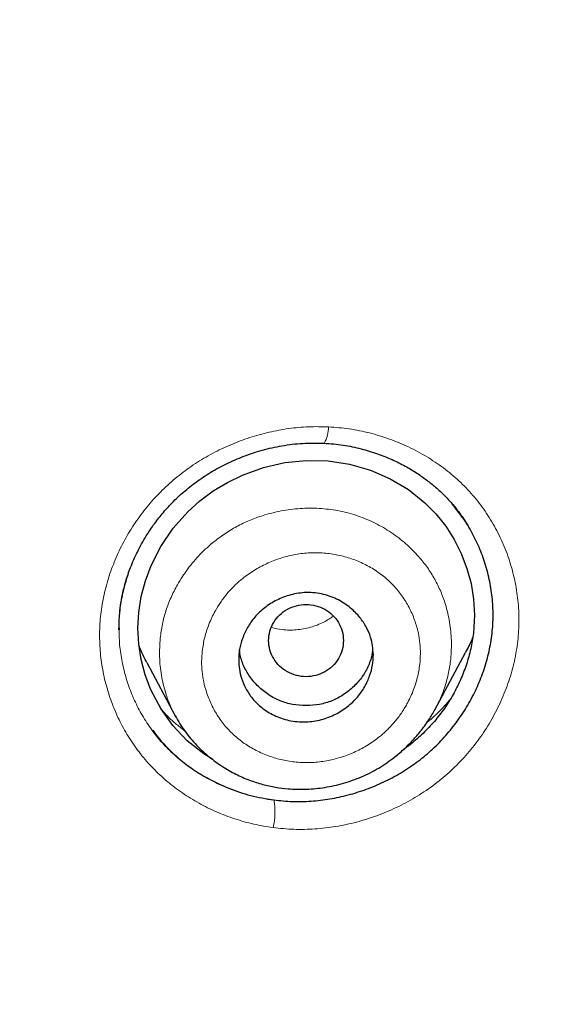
# Model space of a CAD drawing. Header units: millimetres. Extents: x 8 to 830, y 12 to 2106.
# Tile 428 of 624: x 487 to 494, y 1800 to 1813. Entities that reach past the tile are written whole.
import ezdxf

# ---------------------------------------------------------------- set-up
doc = ezdxf.new("R2010")
doc.units = ezdxf.units.MM

msp = doc.modelspace()

# ---------------------------------------------------------------- linework, layer by layer
at = {"color": 7, "linetype": 'Continuous', "lineweight": 30}
for p, q in [((488.363, 1805.296), (488.364, 1805.278)), ((488.363, 1805.296), (488.364, 1805.278)), ((492.581, 1804.201), (492.991, 1804.968)), ((488.732, 1804.835), (489.112, 1804.121)), ((489.117, 1804.115), (489.113, 1804.122)), ((492.583, 1804.209), (492.579, 1804.202)), ((492.653, 1804.146), (492.653, 1804.146)), ((492.653, 1804.146), (492.653, 1804.146)), ((489.033, 1804.053), (489.033, 1804.052)), ((489.033, 1804.053), (489.033, 1804.052))]:
    msp.add_line(p, q, dxfattribs=at)
at = {"color": 8, "linetype": 'Continuous', "lineweight": 0}
for p, q in [((489.12, 1804.109), (489.117, 1804.115)), ((492.579, 1804.202), (492.573, 1804.189))]:
    msp.add_line(p, q, dxfattribs=at)
at = {"color": 7, "linetype": 'Continuous', "lineweight": 30, "flags": 128}
msp.add_lwpolyline([(489.613, 1803.54), (489.493, 1803.612), (489.274, 1803.788), (489.081, 1803.992), (488.919, 1804.22), (488.788, 1804.471), (488.712, 1804.671), (488.657, 1804.874), (488.625, 1805.082), (488.614, 1805.294), (488.625, 1805.505), (488.658, 1805.718), (488.713, 1805.926), (488.789, 1806.13), (488.92, 1806.388), (489.085, 1806.632), (489.279, 1806.85), (489.442, 1806.997), (489.621, 1807.13), (489.811, 1807.244), (490.01, 1807.341), (490.291, 1807.443), (490.576, 1807.508), (490.866, 1807.537), (491.157, 1807.53), (491.442, 1807.486), (491.72, 1807.405), (491.986, 1807.291), (492.228, 1807.147), (492.448, 1806.971), (492.596, 1806.821), (492.726, 1806.658), (492.839, 1806.481), (492.935, 1806.291), (493.01, 1806.094), (493.065, 1805.89), (493.098, 1805.68), (493.11, 1805.469), (493.11, 1805.469)], dxfattribs=at)
msp.add_lwpolyline([(489.613, 1803.54), (489.493, 1803.612), (489.274, 1803.788), (489.081, 1803.992), (488.919, 1804.22), (488.788, 1804.471), (488.712, 1804.671), (488.657, 1804.874), (488.625, 1805.082), (488.614, 1805.294), (488.625, 1805.505), (488.658, 1805.718), (488.713, 1805.926), (488.789, 1806.13), (488.92, 1806.388), (489.085, 1806.632), (489.279, 1806.85), (489.442, 1806.997), (489.621, 1807.13), (489.811, 1807.244), (490.01, 1807.341), (490.291, 1807.443), (490.576, 1807.508), (490.866, 1807.537), (491.157, 1807.53), (491.442, 1807.486), (491.72, 1807.405), (491.986, 1807.291), (492.228, 1807.147), (492.448, 1806.971), (492.596, 1806.821), (492.726, 1806.658), (492.839, 1806.481), (492.935, 1806.291), (493.01, 1806.094), (493.065, 1805.89), (493.098, 1805.68), (493.11, 1805.469), (493.11, 1805.469)], dxfattribs=at)
at = {"color": 8, "linetype": 'Continuous', "lineweight": 0}
for centre, radius, start, end in [((490.772, 1807.973), 0.388, 328.0494, 1.9475), ((489.6, 1802.832), 0.845, 345.9788, 11.2512)]:
    msp.add_arc(centre, radius, start, end, dxfattribs=at)
at = {"color": 7, "linetype": 'Continuous', "lineweight": 30}
for points, knots in [([(510.735, 1777.283), (511.196, 1778.511), (512.114, 1780.956), (513.098, 1784.726), (513.872, 1788.507), (514.456, 1792.3), (514.943, 1796.485), (515.298, 1801.065), (515.507, 1806.03), (515.602, 1811.577), (515.593, 1817.706), (515.581, 1824.436), (515.477, 1831.185), (515.158, 1837.963), (514.614, 1843.619), (513.944, 1848.142), (513.279, 1851.54), (512.399, 1854.924), (511.244, 1858.268), (509.826, 1861.345), (508.149, 1864.109), (506.256, 1866.524), (504.046, 1868.669), (501.607, 1870.523), (499.025, 1872.121), (495.903, 1873.724), (492.217, 1875.246), (487.967, 1876.614), (483.651, 1877.697), (479.286, 1878.524), (474.885, 1879.093), (470.474, 1879.417), (466.081, 1879.544), (461.71, 1879.555), (457.339, 1879.543), (452.947, 1879.415), (448.536, 1879.093), (444.134, 1878.525), (439.769, 1877.697), (435.453, 1876.616), (431.203, 1875.245), (427.517, 1873.725), (424.396, 1872.122), (421.813, 1870.525), (419.375, 1868.669), (417.164, 1866.525), (415.271, 1864.109), (413.594, 1861.345), (412.176, 1858.269), (411.021, 1854.924), (410.141, 1851.54), (409.476, 1848.142), (408.806, 1843.619), (408.262, 1837.963), (407.943, 1831.185), (407.839, 1824.437), (407.828, 1817.706), (407.817, 1811.126), (407.941, 1804.673), (408.288, 1798.348), (408.866, 1792.889), (409.585, 1788.305), (410.354, 1784.591), (411.329, 1780.89), (412.232, 1778.489), (412.686, 1777.283)], [0, 0, 0, 0, 0.01422, 0.028301, 0.042283, 0.056188, 0.070046, 0.088148, 0.106186, 0.124159, 0.148558, 0.172923, 0.197399, 0.221993, 0.24671, 0.259145, 0.27167, 0.284302, 0.297067, 0.309991, 0.320883, 0.3319, 0.342924, 0.353811, 0.364567, 0.375221, 0.391058, 0.40678, 0.422432, 0.438055, 0.453668, 0.469227, 0.484683, 0.500001, 0.515318, 0.530774, 0.546334, 0.561944, 0.577571, 0.59322, 0.608942, 0.624779, 0.635434, 0.646191, 0.657076, 0.668103, 0.679114, 0.690014, 0.702933, 0.7157, 0.728331, 0.740856, 0.753291, 0.778008, 0.802602, 0.827078, 0.851444, 0.875842, 0.898728, 0.921719, 0.944802, 0.958463, 0.9722, 0.986034, 1, 1, 1, 1]), ([(510.735, 1777.283), (511.196, 1778.511), (512.114, 1780.956), (513.098, 1784.726), (513.872, 1788.507), (514.456, 1792.3), (514.943, 1796.485), (515.298, 1801.065), (515.507, 1806.03), (515.602, 1811.577), (515.593, 1817.706), (515.581, 1824.436), (515.477, 1831.185), (515.158, 1837.963), (514.614, 1843.619), (513.944, 1848.142), (513.279, 1851.54), (512.399, 1854.924), (511.244, 1858.268), (509.826, 1861.345), (508.149, 1864.109), (506.256, 1866.524), (504.046, 1868.669), (501.607, 1870.523), (499.025, 1872.121), (495.903, 1873.724), (492.217, 1875.246), (487.967, 1876.614), (483.651, 1877.697), (479.286, 1878.524), (474.885, 1879.093), (470.474, 1879.417), (466.081, 1879.544), (461.71, 1879.555), (457.339, 1879.543), (452.947, 1879.415), (448.536, 1879.093), (444.134, 1878.525), (439.769, 1877.697), (435.453, 1876.616), (431.203, 1875.245), (427.517, 1873.725), (424.396, 1872.122), (421.813, 1870.525), (419.375, 1868.669), (417.164, 1866.525), (415.271, 1864.109), (413.594, 1861.345), (412.176, 1858.269), (411.021, 1854.924), (410.141, 1851.54), (409.476, 1848.142), (408.806, 1843.619), (408.262, 1837.963), (407.943, 1831.185), (407.839, 1824.437), (407.828, 1817.706), (407.817, 1811.126), (407.941, 1804.673), (408.288, 1798.348), (408.866, 1792.889), (409.585, 1788.305), (410.354, 1784.591), (411.329, 1780.89), (412.232, 1778.489), (412.686, 1777.283)], [0, 0, 0, 0, 0.01422, 0.028301, 0.042283, 0.056188, 0.070046, 0.088148, 0.106186, 0.124159, 0.148558, 0.172923, 0.197399, 0.221993, 0.24671, 0.259145, 0.27167, 0.284302, 0.297067, 0.309991, 0.320883, 0.3319, 0.342924, 0.353811, 0.364567, 0.375221, 0.391058, 0.40678, 0.422432, 0.438055, 0.453668, 0.469227, 0.484683, 0.500001, 0.515318, 0.530774, 0.546334, 0.561944, 0.577571, 0.59322, 0.608942, 0.624779, 0.635434, 0.646191, 0.657076, 0.668103, 0.679114, 0.690014, 0.702933, 0.7157, 0.728331, 0.740856, 0.753291, 0.778008, 0.802602, 0.827078, 0.851444, 0.875842, 0.898728, 0.921719, 0.944802, 0.958463, 0.9722, 0.986034, 1, 1, 1, 1]), ([(509.342, 1777.405), (509.718, 1778.392), (510.47, 1780.366), (511.332, 1783.407), (512.046, 1786.476), (512.617, 1789.571), (513.077, 1792.68), (513.51, 1796.392), (513.859, 1800.711), (514.082, 1805.632), (514.182, 1810.777), (514.188, 1816.142), (514.173, 1821.731), (514.115, 1827.323), (513.942, 1832.92), (513.588, 1838.517), (513.084, 1843.169), (512.519, 1846.875), (511.991, 1849.641), (511.334, 1852.386), (510.519, 1855.094), (509.512, 1857.746), (508.383, 1860.098), (507.165, 1862.141), (505.916, 1863.888), (504.502, 1865.514), (502.758, 1867.162), (500.656, 1868.771), (498.205, 1870.302), (495.467, 1871.725), (492.454, 1873.021), (489.178, 1874.177), (485.839, 1875.143), (482.453, 1875.939), (478.747, 1876.63), (474.722, 1877.159), (470.387, 1877.487), (466.047, 1877.618), (461.711, 1877.632), (457.374, 1877.617), (453.033, 1877.484), (448.697, 1877.159), (444.672, 1876.63), (440.967, 1875.94), (437.582, 1875.144), (434.243, 1874.177), (430.966, 1873.02), (427.952, 1871.725), (425.215, 1870.302), (422.765, 1868.771), (420.664, 1867.161), (418.919, 1865.515), (417.506, 1863.888), (416.255, 1862.141), (415.039, 1860.097), (413.909, 1857.746), (412.902, 1855.094), (412.087, 1852.386), (411.43, 1849.642), (410.902, 1846.875), (410.337, 1843.17), (409.833, 1838.517), (409.479, 1832.921), (409.306, 1827.324), (409.248, 1821.731), (409.233, 1816.142), (409.239, 1810.852), (409.333, 1805.856), (409.537, 1801.159), (409.896, 1796.466), (410.376, 1792.367), (410.925, 1788.863), (411.488, 1785.949), (412.182, 1783.059), (413.011, 1780.196), (413.722, 1778.336), (414.078, 1777.405)], [0, 0, 0, 0, 0.011709, 0.0234, 0.035079, 0.046745, 0.058401, 0.070053, 0.08835, 0.106637, 0.124908, 0.145647, 0.166375, 0.187119, 0.207887, 0.228673, 0.249479, 0.259892, 0.270315, 0.28075, 0.291198, 0.301658, 0.31213, 0.319994, 0.327864, 0.335737, 0.343609, 0.354092, 0.364563, 0.37502, 0.38755, 0.400066, 0.41258, 0.425091, 0.437599, 0.45323, 0.468841, 0.484431, 0.499999, 0.515569, 0.531166, 0.546782, 0.562408, 0.574915, 0.587424, 0.599934, 0.612454, 0.624987, 0.635443, 0.645912, 0.656393, 0.664263, 0.672136, 0.680006, 0.687871, 0.698343, 0.708803, 0.71925, 0.729685, 0.740108, 0.750521, 0.771326, 0.792113, 0.81288, 0.833624, 0.854353, 0.875091, 0.892532, 0.909986, 0.927451, 0.944927, 0.955919, 0.966921, 0.977933, 0.988958, 1, 1, 1, 1]), ([(509.342, 1777.405), (509.718, 1778.392), (510.47, 1780.366), (511.332, 1783.407), (512.046, 1786.476), (512.617, 1789.571), (513.077, 1792.68), (513.51, 1796.392), (513.859, 1800.711), (514.082, 1805.632), (514.182, 1810.777), (514.188, 1816.142), (514.173, 1821.731), (514.115, 1827.323), (513.942, 1832.92), (513.588, 1838.517), (513.084, 1843.169), (512.519, 1846.875), (511.991, 1849.641), (511.334, 1852.386), (510.519, 1855.094), (509.512, 1857.746), (508.383, 1860.098), (507.165, 1862.141), (505.916, 1863.888), (504.502, 1865.514), (502.758, 1867.162), (500.656, 1868.771), (498.205, 1870.302), (495.467, 1871.725), (492.454, 1873.021), (489.178, 1874.177), (485.839, 1875.143), (482.453, 1875.939), (478.747, 1876.63), (474.722, 1877.159), (470.387, 1877.487), (466.047, 1877.618), (461.711, 1877.632), (457.374, 1877.617), (453.033, 1877.484), (448.697, 1877.159), (444.672, 1876.63), (440.967, 1875.94), (437.582, 1875.144), (434.243, 1874.177), (430.966, 1873.02), (427.952, 1871.725), (425.215, 1870.302), (422.765, 1868.771), (420.664, 1867.161), (418.919, 1865.515), (417.506, 1863.888), (416.255, 1862.141), (415.039, 1860.097), (413.909, 1857.746), (412.902, 1855.094), (412.087, 1852.386), (411.43, 1849.642), (410.902, 1846.875), (410.337, 1843.17), (409.833, 1838.517), (409.479, 1832.921), (409.306, 1827.324), (409.248, 1821.731), (409.233, 1816.142), (409.239, 1810.852), (409.333, 1805.856), (409.537, 1801.159), (409.896, 1796.466), (410.376, 1792.367), (410.925, 1788.863), (411.488, 1785.949), (412.182, 1783.059), (413.011, 1780.196), (413.722, 1778.336), (414.078, 1777.405)], [0, 0, 0, 0, 0.011709, 0.0234, 0.035079, 0.046745, 0.058401, 0.070053, 0.08835, 0.106637, 0.124908, 0.145647, 0.166375, 0.187119, 0.207887, 0.228673, 0.249479, 0.259892, 0.270315, 0.28075, 0.291198, 0.301658, 0.31213, 0.319994, 0.327864, 0.335737, 0.343609, 0.354092, 0.364563, 0.37502, 0.38755, 0.400066, 0.41258, 0.425091, 0.437599, 0.45323, 0.468841, 0.484431, 0.499999, 0.515569, 0.531166, 0.546782, 0.562408, 0.574915, 0.587424, 0.599934, 0.612454, 0.624987, 0.635443, 0.645912, 0.656393, 0.664263, 0.672136, 0.680006, 0.687871, 0.698343, 0.708803, 0.71925, 0.729685, 0.740108, 0.750521, 0.771326, 0.792113, 0.81288, 0.833624, 0.854353, 0.875091, 0.892532, 0.909986, 0.927451, 0.944927, 0.955919, 0.966921, 0.977933, 0.988958, 1, 1, 1, 1]), ([(508.32, 1777.336), (508.798, 1778.495), (509.754, 1780.813), (510.788, 1784.423), (511.617, 1788.08), (512.246, 1791.776), (512.776, 1795.87), (513.17, 1800.359), (513.417, 1805.242), (513.545, 1810.726), (513.559, 1816.809), (513.561, 1823.49), (513.474, 1830.172), (513.167, 1836.849), (512.631, 1842.404), (511.967, 1846.826), (511.302, 1850.116), (510.432, 1853.356), (509.307, 1856.526), (507.943, 1859.411), (506.36, 1861.974), (504.598, 1864.196), (502.559, 1866.182), (500.302, 1867.929), (497.884, 1869.447), (494.921, 1870.991), (491.395, 1872.473), (487.31, 1873.812), (483.151, 1874.878), (478.924, 1875.692), (474.644, 1876.259), (470.335, 1876.586), (466.021, 1876.715), (463.147, 1876.722), (461.71, 1876.725)], [0, 0, 0, 0, 0.027961, 0.055896, 0.083926, 0.111994, 0.13998, 0.176562, 0.213145, 0.249758, 0.299733, 0.349715, 0.399667, 0.449587, 0.499558, 0.524633, 0.549704, 0.574672, 0.599627, 0.624766, 0.645672, 0.666497, 0.687479, 0.708392, 0.729201, 0.750078, 0.781476, 0.812638, 0.843742, 0.874921, 0.906237, 0.937548, 0.968776, 1, 1, 1, 1]), ([(508.211, 1777.329), (508.692, 1778.491), (509.652, 1780.811), (510.687, 1784.424), (511.517, 1788.082), (512.147, 1791.781), (512.677, 1795.88), (513.071, 1800.374), (513.318, 1805.258), (513.446, 1810.741), (513.458, 1816.821), (513.461, 1823.5), (513.374, 1830.177), (513.066, 1836.846), (512.531, 1842.387), (511.87, 1846.799), (511.205, 1850.089), (510.333, 1853.335), (509.204, 1856.508), (507.839, 1859.389), (506.256, 1861.945), (504.496, 1864.158), (502.459, 1866.135), (500.205, 1867.872), (497.79, 1869.383), (494.834, 1870.919), (491.316, 1872.393), (487.241, 1873.725), (483.093, 1874.785), (478.877, 1875.596), (474.608, 1876.159), (470.312, 1876.484), (466.01, 1876.612), (463.143, 1876.619), (461.71, 1876.622)], [0, 0, 0, 0, 0.02807, 0.056049, 0.084097, 0.11222, 0.14029, 0.176957, 0.213595, 0.25024, 0.300239, 0.350256, 0.400249, 0.450165, 0.500053, 0.525046, 0.550147, 0.575233, 0.600252, 0.625384, 0.646253, 0.667044, 0.687993, 0.70887, 0.729645, 0.750488, 0.781834, 0.812944, 0.843996, 0.875125, 0.90639, 0.93765, 0.968827, 1, 1, 1, 1]), ([(488.361, 1805.272), (488.361, 1805.3), (488.361, 1805.362), (488.367, 1805.471), (488.381, 1805.601), (488.408, 1805.753), (488.451, 1805.925), (488.516, 1806.115), (488.606, 1806.32), (488.711, 1806.509), (488.824, 1806.679), (488.939, 1806.828), (489.072, 1806.975), (489.224, 1807.119), (489.396, 1807.255), (489.588, 1807.383), (489.799, 1807.497), (490.03, 1807.597), (490.278, 1807.679), (490.541, 1807.737), (490.819, 1807.772), (491.006, 1807.769), (491.102, 1807.768)], [0, 0, 0, 0, 0.022696, 0.050542, 0.083673, 0.122091, 0.165761, 0.214739, 0.269075, 0.328754, 0.371504, 0.416605, 0.464051, 0.513851, 0.566047, 0.620725, 0.677915, 0.737604, 0.799739, 0.864239, 0.931013, 1, 1, 1, 1]), ([(488.361, 1805.272), (488.361, 1805.3), (488.361, 1805.362), (488.367, 1805.471), (488.381, 1805.601), (488.408, 1805.753), (488.451, 1805.925), (488.516, 1806.115), (488.606, 1806.32), (488.711, 1806.509), (488.824, 1806.679), (488.939, 1806.828), (489.072, 1806.975), (489.224, 1807.119), (489.396, 1807.255), (489.588, 1807.383), (489.799, 1807.497), (490.03, 1807.597), (490.278, 1807.679), (490.541, 1807.737), (490.819, 1807.772), (491.006, 1807.769), (491.102, 1807.768)], [0, 0, 0, 0, 0.022696, 0.050542, 0.083673, 0.122091, 0.165761, 0.214739, 0.269075, 0.328754, 0.371504, 0.416605, 0.464051, 0.513851, 0.566047, 0.620725, 0.677915, 0.737604, 0.799739, 0.864239, 0.931013, 1, 1, 1, 1]), ([(491.102, 1807.768), (491.187, 1807.761), (491.355, 1807.747), (491.592, 1807.697), (491.81, 1807.631), (492.006, 1807.552), (492.182, 1807.465), (492.337, 1807.372), (492.472, 1807.277), (492.599, 1807.174), (492.716, 1807.065), (492.818, 1806.953), (492.896, 1806.855), (492.955, 1806.772), (492.997, 1806.708), (493.019, 1806.672), (493.028, 1806.657)], [0, 0, 0, 0, 0.108331, 0.210799, 0.30728, 0.397644, 0.481789, 0.559658, 0.631237, 0.696547, 0.773949, 0.840427, 0.896214, 0.941411, 0.975999, 1, 1, 1, 1]), ([(491.102, 1807.768), (491.187, 1807.761), (491.355, 1807.747), (491.592, 1807.697), (491.81, 1807.631), (492.006, 1807.552), (492.182, 1807.465), (492.337, 1807.372), (492.472, 1807.277), (492.599, 1807.174), (492.716, 1807.065), (492.818, 1806.953), (492.896, 1806.855), (492.955, 1806.772), (492.997, 1806.708), (493.019, 1806.672), (493.028, 1806.657)], [0, 0, 0, 0, 0.108331, 0.210799, 0.30728, 0.397644, 0.481789, 0.559658, 0.631237, 0.696547, 0.773949, 0.840427, 0.896214, 0.941411, 0.975999, 1, 1, 1, 1]), ([(490.429, 1802.997), (490.512, 1802.989), (490.677, 1802.972), (490.927, 1802.978), (491.177, 1803.007), (491.425, 1803.061), (491.666, 1803.136), (491.9, 1803.234), (492.124, 1803.354), (492.336, 1803.494), (492.531, 1803.654), (492.709, 1803.833), (492.869, 1804.028), (493.009, 1804.236), (493.127, 1804.456), (493.223, 1804.686), (493.295, 1804.922), (493.342, 1805.163), (493.363, 1805.406), (493.356, 1805.649), (493.324, 1805.889), (493.267, 1806.123), (493.187, 1806.351), (493.084, 1806.567), (492.961, 1806.772), (492.861, 1806.895), (492.812, 1806.957)], [0, 0, 0, 0, 0.041656, 0.083344, 0.125085, 0.166869, 0.208669, 0.250453, 0.292198, 0.333902, 0.37558, 0.417272, 0.458998, 0.500751, 0.542502, 0.584223, 0.625891, 0.667512, 0.709112, 0.750747, 0.792441, 0.834178, 0.875915, 0.917597, 0.959173, 1, 1, 1, 1]), ([(490.429, 1802.997), (490.512, 1802.989), (490.677, 1802.972), (490.927, 1802.978), (491.177, 1803.007), (491.425, 1803.061), (491.666, 1803.136), (491.9, 1803.234), (492.124, 1803.354), (492.336, 1803.494), (492.531, 1803.654), (492.709, 1803.833), (492.869, 1804.028), (493.009, 1804.236), (493.127, 1804.456), (493.223, 1804.686), (493.295, 1804.922), (493.342, 1805.163), (493.363, 1805.406), (493.356, 1805.649), (493.324, 1805.889), (493.267, 1806.123), (493.187, 1806.351), (493.084, 1806.567), (492.961, 1806.772), (492.861, 1806.895), (492.812, 1806.957)], [0, 0, 0, 0, 0.041656, 0.083344, 0.125085, 0.166869, 0.208669, 0.250453, 0.292198, 0.333902, 0.37558, 0.417272, 0.458998, 0.500751, 0.542502, 0.584223, 0.625891, 0.667512, 0.709112, 0.750747, 0.792441, 0.834178, 0.875915, 0.917597, 0.959173, 1, 1, 1, 1]), ([(491.76, 1804.941), (491.758, 1804.895), (491.753, 1804.799), (491.713, 1804.654), (491.647, 1804.507), (491.549, 1804.367), (491.417, 1804.24), (491.254, 1804.137), (491.064, 1804.065), (490.888, 1804.038), (490.743, 1804.042), (490.598, 1804.064), (490.434, 1804.12), (490.269, 1804.223), (490.143, 1804.348), (490.054, 1804.483), (489.981, 1804.655), (489.953, 1804.835), (489.969, 1805.016), (490.008, 1805.161), (490.076, 1805.307), (490.174, 1805.448), (490.306, 1805.574), (490.469, 1805.676), (490.657, 1805.747), (490.833, 1805.774), (490.981, 1805.769), (491.128, 1805.743), (491.292, 1805.68), (491.455, 1805.571), (491.58, 1805.445), (491.668, 1805.312), (491.741, 1805.147), (491.753, 1805.02), (491.76, 1804.941)], [0, 0, 0, 0, 0.025471, 0.052589, 0.081247, 0.11169, 0.143804, 0.17763, 0.21332, 0.250659, 0.271349, 0.291289, 0.329309, 0.364656, 0.397167, 0.427232, 0.454492, 0.501066, 0.526721, 0.553832, 0.582704, 0.613017, 0.645139, 0.678797, 0.714174, 0.75126, 0.772472, 0.793118, 0.831701, 0.867443, 0.900083, 0.929653, 0.956257, 1, 1, 1, 1]), ([(491.36, 1805.129), (491.357, 1805.171), (491.35, 1805.255), (491.297, 1805.373), (491.218, 1805.474), (491.113, 1805.551), (490.991, 1805.6), (490.86, 1805.618), (490.729, 1805.6), (490.608, 1805.551), (490.502, 1805.474), (490.423, 1805.373), (490.372, 1805.255), (490.354, 1805.129), (490.372, 1805.002), (490.423, 1804.885), (490.502, 1804.783), (490.608, 1804.706), (490.729, 1804.657), (490.86, 1804.64), (490.991, 1804.657), (491.113, 1804.706), (491.218, 1804.783), (491.297, 1804.885), (491.35, 1805.002), (491.357, 1805.087), (491.36, 1805.129)], [0, 0, 0, 0, 0.041659, 0.083341, 0.125, 0.166659, 0.208341, 0.25, 0.291659, 0.333341, 0.375, 0.416659, 0.458341, 0.5, 0.541659, 0.583341, 0.625, 0.666659, 0.708341, 0.75, 0.791659, 0.833341, 0.875, 0.916659, 0.958341, 1, 1, 1, 1]), ([(493.11, 1805.469), (493.107, 1805.398), (493.103, 1805.256), (493.069, 1805.043), (493.014, 1804.833), (492.937, 1804.628), (492.841, 1804.43), (492.727, 1804.243), (492.595, 1804.067), (492.446, 1803.905), (492.3, 1803.771), (492.199, 1803.698), (492.157, 1803.668)], [0, 0, 0, 0, 0.1030491, 0.2056581, 0.3089034, 0.4138408, 0.5178203, 0.6205326, 0.7230004, 0.8262497, 0.9286524, 1, 1, 1, 1]), ([(493.11, 1805.469), (493.107, 1805.398), (493.103, 1805.256), (493.069, 1805.043), (493.014, 1804.833), (492.937, 1804.628), (492.841, 1804.43), (492.727, 1804.243), (492.595, 1804.067), (492.446, 1803.905), (492.3, 1803.771), (492.199, 1803.698), (492.157, 1803.668)], [0, 0, 0, 0, 0.1030491, 0.2056581, 0.3089034, 0.4138408, 0.5178203, 0.6205326, 0.7230004, 0.8262497, 0.9286524, 1, 1, 1, 1]), ([(493.085, 1805.167), (493.083, 1805.161), (493.057, 1805.093), (493.022, 1805.028), (492.989, 1804.969)], [0, 0, 0, 0, 0.078172, 1, 1, 1, 1]), ([(488.733, 1804.835), (488.706, 1804.886), (488.665, 1804.962), (488.636, 1805.043), (488.627, 1805.069)], [0, 0, 0, 0, 0.673375, 1, 1, 1, 1]), ([(491.749, 1805.012), (491.747, 1804.993), (491.742, 1804.919), (491.698, 1804.793), (491.616, 1804.643), (491.5, 1804.511), (491.363, 1804.4), (491.208, 1804.318), (491.039, 1804.269), (490.86, 1804.255), (490.682, 1804.269), (490.513, 1804.317), (490.357, 1804.399), (490.221, 1804.51), (490.105, 1804.643), (490.022, 1804.793), (489.979, 1804.916), (489.973, 1804.988), (489.972, 1805.004)], [0, 0, 0, 0, 0.022681, 0.089957, 0.157127, 0.226986, 0.297025, 0.364232, 0.431396, 0.501312, 0.571399, 0.638602, 0.705712, 0.775536, 0.845747, 0.913065, 0.980275, 1, 1, 1, 1]), ([(489.112, 1804.122), (489.154, 1804.051), (489.236, 1803.911), (489.392, 1803.729), (489.56, 1803.574), (489.737, 1803.445), (489.918, 1803.341), (490.099, 1803.261), (490.277, 1803.204), (490.45, 1803.166), (490.645, 1803.142), (490.866, 1803.137), (491.114, 1803.161), (491.362, 1803.216), (491.604, 1803.302), (491.835, 1803.42), (492.026, 1803.552), (492.177, 1803.682), (492.289, 1803.796), (492.398, 1803.923), (492.498, 1804.057), (492.556, 1804.159), (492.582, 1804.205)], [0, 0, 0, 0, 0.059117, 0.116135, 0.170883, 0.223173, 0.272862, 0.31988, 0.36423, 0.406114, 0.445693, 0.503697, 0.562443, 0.621883, 0.682002, 0.742832, 0.80428, 0.845056, 0.882811, 0.917263, 0.962908, 1, 1, 1, 1]), ([(488.812, 1803.93), (488.824, 1803.912), (488.88, 1803.832), (488.997, 1803.703), (489.163, 1803.546), (489.346, 1803.406), (489.566, 1803.271), (489.824, 1803.149), (490.12, 1803.049), (490.326, 1803.014), (490.429, 1802.997)], [0, 0, 0, 0, 0.034052, 0.154853, 0.27481, 0.395073, 0.516786, 0.678995, 0.839223, 1, 1, 1, 1]), ([(488.812, 1803.93), (488.824, 1803.912), (488.88, 1803.832), (488.997, 1803.703), (489.163, 1803.546), (489.346, 1803.406), (489.566, 1803.271), (489.824, 1803.149), (490.12, 1803.049), (490.326, 1803.014), (490.429, 1802.997)], [0, 0, 0, 0, 0.034052, 0.154853, 0.27481, 0.395073, 0.516786, 0.678995, 0.839223, 1, 1, 1, 1])]:
    msp.add_open_spline(points, degree=3, knots=knots, dxfattribs=at)
at = {"color": 8, "linetype": 'Continuous', "lineweight": 0}
for points, knots in [([(461.71, 1877.106), (463.633, 1877.101), (467.47, 1877.089), (473.208, 1876.804), (478.42, 1876.168), (483.101, 1875.272), (487.279, 1874.208), (491.401, 1872.866), (494.969, 1871.372), (497.968, 1869.816), (500.422, 1868.283), (502.716, 1866.525), (504.78, 1864.516), (506.577, 1862.28), (508.198, 1859.7), (509.592, 1856.79), (510.744, 1853.588), (511.635, 1850.31), (512.317, 1846.984), (512.994, 1842.527), (513.541, 1836.936), (513.855, 1830.217), (513.944, 1823.496), (513.943, 1816.773), (513.927, 1810.204), (513.753, 1803.798), (513.347, 1797.579), (512.711, 1792.259), (511.939, 1787.835), (511.125, 1784.287), (510.115, 1780.769), (509.187, 1778.501), (508.722, 1777.363)], [0, 0, 0, 0, 0.041621, 0.083027, 0.124254, 0.155187, 0.186259, 0.217684, 0.249258, 0.270278, 0.291311, 0.312423, 0.333508, 0.354515, 0.375614, 0.400882, 0.426039, 0.451271, 0.476543, 0.501735, 0.551843, 0.601883, 0.651941, 0.702019, 0.752119, 0.798831, 0.845298, 0.891449, 0.918531, 0.94558, 0.97268, 1, 1, 1, 1]), ([(507.596, 1777.288), (508.035, 1778.32), (508.91, 1780.377), (509.885, 1783.568), (510.684, 1786.79), (511.314, 1790.048), (511.919, 1794.063), (512.419, 1798.836), (512.745, 1804.36), (512.89, 1809.886), (512.918, 1815.413), (512.918, 1820.942), (512.891, 1826.476), (512.756, 1832.013), (512.447, 1837.545), (511.988, 1842.139), (511.464, 1845.793), (510.964, 1848.517), (510.331, 1851.223), (509.544, 1853.897), (508.565, 1856.514), (507.463, 1858.833), (506.273, 1860.848), (505.049, 1862.57), (503.668, 1864.166), (501.973, 1865.782), (499.926, 1867.363), (497.526, 1868.872), (494.841, 1870.272), (491.886, 1871.547), (488.669, 1872.681), (485.385, 1873.629), (482.056, 1874.414), (478.422, 1875.087), (474.482, 1875.601), (470.237, 1875.919), (465.977, 1876.044), (463.133, 1876.052), (461.71, 1876.056)], [0, 0, 0, 0, 0.025187, 0.050179, 0.075123, 0.100094, 0.125136, 0.166903, 0.208626, 0.250313, 0.291969, 0.333625, 0.37529, 0.416998, 0.458703, 0.500331, 0.521117, 0.541911, 0.562756, 0.58369, 0.604635, 0.625533, 0.64124, 0.657021, 0.672697, 0.688253, 0.709036, 0.729951, 0.750861, 0.775791, 0.800731, 0.825772, 0.850789, 0.87571, 0.906738, 0.93776, 0.968848, 1, 1, 1, 1]), ([(507.596, 1777.288), (508.035, 1778.32), (508.91, 1780.377), (509.885, 1783.568), (510.684, 1786.79), (511.314, 1790.048), (511.919, 1794.063), (512.419, 1798.836), (512.745, 1804.36), (512.89, 1809.886), (512.918, 1815.413), (512.918, 1820.942), (512.891, 1826.476), (512.756, 1832.013), (512.447, 1837.545), (511.988, 1842.139), (511.464, 1845.793), (510.964, 1848.517), (510.331, 1851.223), (509.544, 1853.897), (508.565, 1856.514), (507.463, 1858.833), (506.273, 1860.848), (505.049, 1862.57), (503.668, 1864.166), (501.973, 1865.782), (499.926, 1867.363), (497.526, 1868.872), (494.841, 1870.272), (491.886, 1871.547), (488.669, 1872.681), (485.385, 1873.629), (482.056, 1874.414), (478.422, 1875.087), (474.482, 1875.601), (470.237, 1875.919), (465.977, 1876.044), (463.133, 1876.052), (461.71, 1876.056)], [0, 0, 0, 0, 0.025187, 0.050179, 0.075123, 0.100094, 0.125136, 0.166903, 0.208626, 0.250313, 0.291969, 0.333625, 0.37529, 0.416998, 0.458703, 0.500331, 0.521117, 0.541911, 0.562756, 0.58369, 0.604635, 0.625533, 0.64124, 0.657021, 0.672697, 0.688253, 0.709036, 0.729951, 0.750861, 0.775791, 0.800731, 0.825772, 0.850789, 0.87571, 0.906738, 0.93776, 0.968848, 1, 1, 1, 1]), ([(490.42, 1802.627), (490.333, 1802.641), (490.159, 1802.669), (489.906, 1802.742), (489.662, 1802.835), (489.428, 1802.951), (489.207, 1803.087), (489.002, 1803.243), (488.813, 1803.418), (488.645, 1803.611), (488.497, 1803.82), (488.372, 1804.042), (488.268, 1804.276), (488.189, 1804.52), (488.133, 1804.771), (488.103, 1805.027), (488.099, 1805.286), (488.122, 1805.546), (488.172, 1805.804), (488.247, 1806.056), (488.346, 1806.301), (488.468, 1806.536), (488.612, 1806.76), (488.776, 1806.97), (488.96, 1807.164), (489.161, 1807.341), (489.379, 1807.498), (489.61, 1807.635), (489.853, 1807.751), (490.106, 1807.846), (490.365, 1807.918), (490.628, 1807.966), (490.895, 1807.992), (491.072, 1807.988), (491.16, 1807.986)], [0, 0, 0, 0, 0.031245, 0.062518, 0.093808, 0.125093, 0.156353, 0.187573, 0.218753, 0.249916, 0.281091, 0.312282, 0.343492, 0.374719, 0.405962, 0.437233, 0.468557, 0.499987, 0.531439, 0.562809, 0.59412, 0.625386, 0.656608, 0.68779, 0.718944, 0.750094, 0.781268, 0.812472, 0.84371, 0.874971, 0.90624, 0.937501, 0.96875, 1, 1, 1, 1]), ([(490.42, 1802.627), (490.333, 1802.641), (490.159, 1802.669), (489.906, 1802.742), (489.662, 1802.835), (489.428, 1802.951), (489.207, 1803.087), (489.002, 1803.243), (488.813, 1803.418), (488.645, 1803.611), (488.497, 1803.82), (488.372, 1804.042), (488.268, 1804.276), (488.189, 1804.52), (488.133, 1804.771), (488.103, 1805.027), (488.099, 1805.286), (488.122, 1805.546), (488.172, 1805.804), (488.247, 1806.056), (488.346, 1806.301), (488.468, 1806.536), (488.612, 1806.76), (488.776, 1806.97), (488.96, 1807.164), (489.161, 1807.341), (489.379, 1807.498), (489.61, 1807.635), (489.853, 1807.751), (490.106, 1807.846), (490.365, 1807.918), (490.628, 1807.966), (490.895, 1807.992), (491.072, 1807.988), (491.16, 1807.986)], [0, 0, 0, 0, 0.031245, 0.062518, 0.093808, 0.125093, 0.156353, 0.187573, 0.218753, 0.249916, 0.281091, 0.312282, 0.343492, 0.374719, 0.405962, 0.437233, 0.468557, 0.499987, 0.531439, 0.562809, 0.59412, 0.625386, 0.656608, 0.68779, 0.718944, 0.750094, 0.781268, 0.812472, 0.84371, 0.874971, 0.90624, 0.937501, 0.96875, 1, 1, 1, 1]), ([(491.16, 1807.986), (491.253, 1807.979), (491.438, 1807.964), (491.711, 1807.908), (491.976, 1807.827), (492.23, 1807.722), (492.472, 1807.592), (492.698, 1807.44), (492.906, 1807.267), (493.093, 1807.073), (493.257, 1806.86), (493.397, 1806.63), (493.513, 1806.387), (493.603, 1806.132), (493.666, 1805.869), (493.702, 1805.6), (493.708, 1805.328), (493.685, 1805.055), (493.632, 1804.784), (493.551, 1804.519), (493.443, 1804.262), (493.31, 1804.015), (493.154, 1803.781), (492.975, 1803.563), (492.775, 1803.363), (492.555, 1803.183), (492.318, 1803.026), (492.068, 1802.892), (491.806, 1802.783), (491.536, 1802.698), (491.259, 1802.638), (490.979, 1802.606), (490.698, 1802.599), (490.513, 1802.618), (490.42, 1802.627)], [0, 0, 0, 0, 0.031221, 0.062515, 0.093861, 0.125223, 0.15656, 0.187836, 0.21903, 0.250148, 0.281267, 0.312446, 0.343674, 0.374928, 0.406184, 0.437424, 0.46865, 0.499891, 0.531153, 0.562421, 0.593706, 0.625, 0.656289, 0.687557, 0.718802, 0.750044, 0.781286, 0.812518, 0.843754, 0.874994, 0.906234, 0.937471, 0.968715, 1, 1, 1, 1]), ([(491.16, 1807.986), (491.253, 1807.979), (491.438, 1807.964), (491.711, 1807.908), (491.976, 1807.827), (492.23, 1807.722), (492.472, 1807.592), (492.698, 1807.44), (492.906, 1807.267), (493.093, 1807.073), (493.257, 1806.86), (493.397, 1806.63), (493.513, 1806.387), (493.603, 1806.132), (493.666, 1805.869), (493.702, 1805.6), (493.708, 1805.328), (493.685, 1805.055), (493.632, 1804.784), (493.551, 1804.519), (493.443, 1804.262), (493.31, 1804.015), (493.154, 1803.781), (492.975, 1803.563), (492.775, 1803.363), (492.555, 1803.183), (492.318, 1803.026), (492.068, 1802.892), (491.806, 1802.783), (491.536, 1802.698), (491.259, 1802.638), (490.979, 1802.606), (490.698, 1802.599), (490.513, 1802.618), (490.42, 1802.627)], [0, 0, 0, 0, 0.031221, 0.062515, 0.093861, 0.125223, 0.15656, 0.187836, 0.21903, 0.250148, 0.281267, 0.312446, 0.343674, 0.374928, 0.406184, 0.437424, 0.46865, 0.499891, 0.531153, 0.562421, 0.593706, 0.625, 0.656289, 0.687557, 0.718802, 0.750044, 0.781286, 0.812518, 0.843754, 0.874994, 0.906234, 0.937471, 0.968715, 1, 1, 1, 1]), ([(488.912, 1805.161), (488.92, 1805.223), (488.936, 1805.347), (488.985, 1805.529), (489.053, 1805.706), (489.148, 1805.895), (489.276, 1806.09), (489.442, 1806.285), (489.615, 1806.443), (489.788, 1806.569), (489.953, 1806.667), (490.127, 1806.747), (490.328, 1806.818), (490.557, 1806.872), (490.812, 1806.901), (491.066, 1806.898), (491.317, 1806.865), (491.558, 1806.799), (491.787, 1806.702), (492.001, 1806.577), (492.197, 1806.426), (492.357, 1806.267), (492.484, 1806.106), (492.582, 1805.951), (492.662, 1805.786), (492.732, 1805.594), (492.783, 1805.375), (492.807, 1805.13), (492.799, 1804.903), (492.767, 1804.699), (492.72, 1804.519), (492.659, 1804.355), (492.606, 1804.254), (492.583, 1804.209)], [0, 0, 0, 0, 0.028202, 0.056395, 0.084588, 0.112762, 0.1503, 0.187787, 0.225162, 0.253096, 0.28093, 0.308734, 0.336633, 0.373935, 0.411272, 0.448511, 0.485539, 0.522322, 0.559226, 0.596311, 0.633498, 0.670699, 0.698585, 0.726451, 0.754323, 0.782221, 0.819449, 0.856688, 0.893889, 0.921753, 0.949584, 0.977404, 1, 1, 1, 1]), ([(489.473, 1804.988), (489.47, 1804.942), (489.462, 1804.85), (489.47, 1804.712), (489.491, 1804.575), (489.531, 1804.427), (489.593, 1804.27), (489.683, 1804.111), (489.793, 1803.965), (489.924, 1803.836), (490.071, 1803.725), (490.234, 1803.635), (490.408, 1803.566), (490.59, 1803.519), (490.777, 1803.496), (490.967, 1803.496), (491.156, 1803.521), (491.342, 1803.569), (491.522, 1803.64), (491.691, 1803.731), (491.834, 1803.833), (491.953, 1803.939), (492.05, 1804.044), (492.136, 1804.158), (492.219, 1804.294), (492.293, 1804.451), (492.351, 1804.631), (492.381, 1804.799), (492.39, 1804.953), (492.384, 1805.091), (492.363, 1805.227), (492.323, 1805.375), (492.261, 1805.531), (492.171, 1805.691), (492.061, 1805.835), (491.931, 1805.964), (491.783, 1806.074), (491.621, 1806.164), (491.446, 1806.233), (491.265, 1806.28), (491.077, 1806.304), (490.888, 1806.304), (490.698, 1806.279), (490.512, 1806.231), (490.333, 1806.16), (490.163, 1806.069), (490.02, 1805.967), (489.901, 1805.862), (489.804, 1805.757), (489.718, 1805.643), (489.634, 1805.508), (489.56, 1805.35), (489.501, 1805.171), (489.483, 1805.049), (489.473, 1804.988)], [0, 0, 0, 0, 0.015558, 0.031085, 0.046747, 0.062707, 0.083488, 0.104447, 0.125192, 0.145883, 0.166786, 0.187593, 0.208608, 0.229317, 0.250067, 0.270891, 0.291586, 0.312509, 0.333491, 0.354203, 0.374989, 0.390553, 0.406049, 0.421635, 0.437471, 0.458337, 0.479294, 0.50009, 0.515709, 0.531225, 0.546802, 0.562603, 0.58354, 0.604259, 0.625115, 0.645745, 0.666446, 0.687585, 0.70836, 0.72932, 0.750046, 0.770746, 0.791636, 0.812421, 0.833483, 0.854187, 0.874882, 0.890533, 0.906054, 0.921604, 0.93734, 0.958426, 0.979192, 1, 1, 1, 1]), ([(488.487, 1806.02), (488.465, 1805.953), (488.42, 1805.812), (488.38, 1805.59), (488.36, 1805.414), (488.363, 1805.316), (488.363, 1805.296)], [0, 0, 0, 0, 0.281882, 0.598387, 0.914635, 1, 1, 1, 1]), ([(488.487, 1806.02), (488.465, 1805.953), (488.42, 1805.812), (488.38, 1805.59), (488.36, 1805.414), (488.363, 1805.316), (488.363, 1805.296)], [0, 0, 0, 0, 0.281882, 0.598387, 0.914635, 1, 1, 1, 1]), ([(491.226, 1805.455), (491.184, 1805.427), (491.088, 1805.364), (490.919, 1805.301), (490.731, 1805.267), (490.554, 1805.266), (490.446, 1805.292), (490.399, 1805.303)], [0, 0, 0, 0, 0.170763, 0.390987, 0.61026, 0.829036, 1, 1, 1, 1]), ([(488.364, 1805.278), (488.363, 1805.228), (488.363, 1805.101), (488.39, 1804.899), (488.439, 1804.675), (488.51, 1804.458), (488.602, 1804.25), (488.715, 1804.052), (488.846, 1803.866), (488.996, 1803.695), (489.164, 1803.54), (489.347, 1803.402), (489.544, 1803.281), (489.752, 1803.179), (489.97, 1803.097), (490.196, 1803.033), (490.351, 1803.009), (490.429, 1802.997)], [0, 0, 0, 0, 0.044695, 0.112947, 0.181174, 0.249386, 0.317567, 0.3857, 0.453777, 0.521801, 0.589847, 0.657985, 0.726233, 0.794582, 0.863006, 0.931481, 1, 1, 1, 1]), ([(488.364, 1805.278), (488.363, 1805.228), (488.363, 1805.101), (488.39, 1804.899), (488.439, 1804.675), (488.51, 1804.458), (488.602, 1804.25), (488.715, 1804.052), (488.846, 1803.866), (488.996, 1803.695), (489.164, 1803.54), (489.347, 1803.402), (489.544, 1803.281), (489.752, 1803.179), (489.97, 1803.097), (490.196, 1803.033), (490.351, 1803.009), (490.429, 1802.997)], [0, 0, 0, 0, 0.044695, 0.112947, 0.181174, 0.249386, 0.317567, 0.3857, 0.453777, 0.521801, 0.589847, 0.657985, 0.726233, 0.794582, 0.863006, 0.931481, 1, 1, 1, 1]), ([(489.113, 1804.122), (489.091, 1804.165), (489.04, 1804.263), (488.976, 1804.444), (488.923, 1804.665), (488.897, 1804.912), (488.907, 1805.078), (488.912, 1805.161)], [0, 0, 0, 0, 0.136482, 0.308171, 0.538172, 0.768974, 1, 1, 1, 1]), ([(489.237, 1803.923), (489.196, 1803.955), (489.094, 1804.035), (488.987, 1804.137), (488.927, 1804.211), (488.917, 1804.223)], [0, 0, 0, 0, 0.350634, 0.887957, 1, 1, 1, 1]), ([(489.237, 1803.923), (489.196, 1803.955), (489.094, 1804.035), (488.987, 1804.137), (488.927, 1804.211), (488.917, 1804.223)], [0, 0, 0, 0, 0.350634, 0.887957, 1, 1, 1, 1]), ([(492.773, 1804.325), (492.744, 1804.292), (492.66, 1804.196), (492.56, 1804.1), (492.486, 1804.043), (492.478, 1804.038)], [0, 0, 0, 0, 0.324411, 0.931593, 1, 1, 1, 1]), ([(492.773, 1804.325), (492.744, 1804.292), (492.66, 1804.196), (492.56, 1804.1), (492.486, 1804.043), (492.478, 1804.038)], [0, 0, 0, 0, 0.324411, 0.931593, 1, 1, 1, 1])]:
    msp.add_open_spline(points, degree=3, knots=knots, dxfattribs=at)

doc.saveas('drawing.dxf')
